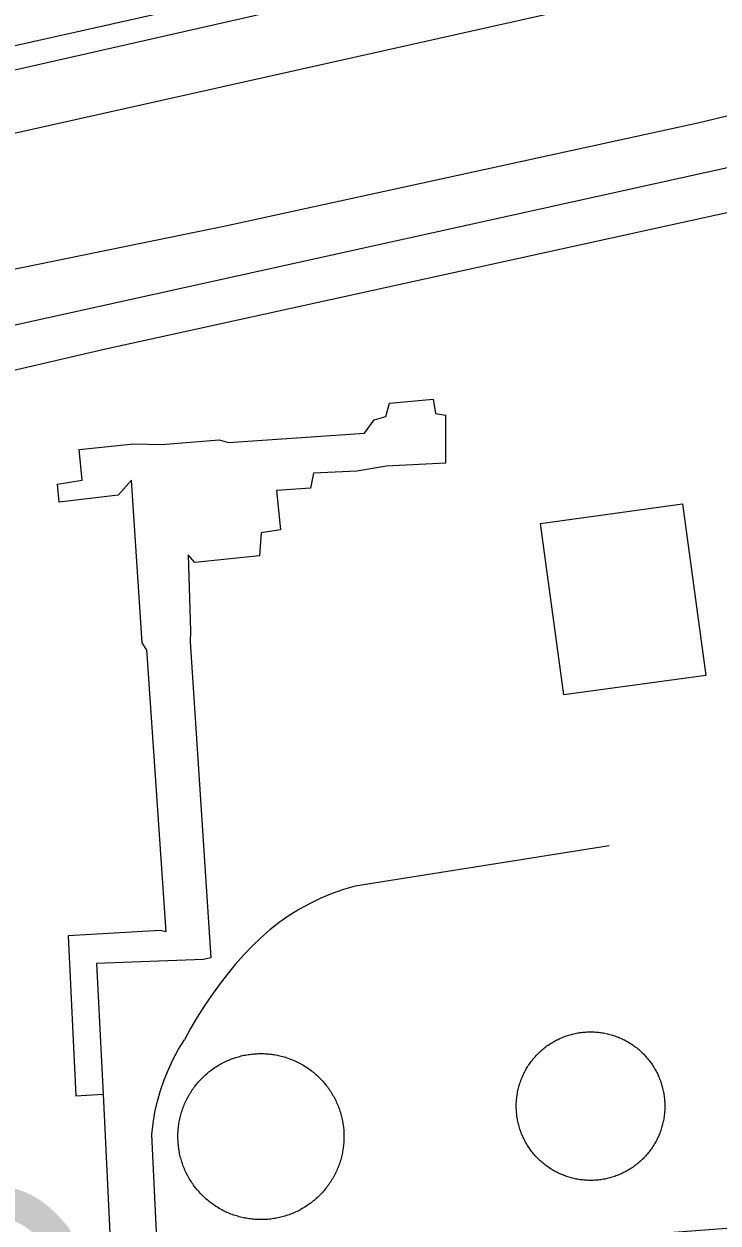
# Model space of a CAD drawing. Extents: x 3651524 to 3689615, y 505651 to 531377.
# Drawn here: x 3670421.7 to 3670665.4, y 512721.1 to 513142.2 of the extents above; entities that cross this region are included whole.
import ezdxf

# ---------------------------------------------------------------- set-up
doc = ezdxf.new("R2010")
doc.units = 0
for name, color, linetype in [('V-BLDG-OTLN', 7, 'Continuous'), ('V-DOMW-TANK', 7, 'Continuous'), ('V-FLOD-BASE', 7, 'Continuous'), ('V-LEVE-TOET', 7, 'Continuous'), ('V-ROAD-CNTR', 7, 'Continuous'), ('V-SITE-OTLN', 7, 'Continuous'), ('V-SURV-IDEN', 7, 'Continuous'), ('V-SURV-LINE', 7, 'Continuous'), ('V-UTIL-LINE', 7, 'Continuous')]:
    doc.layers.add(name, color=color, linetype=linetype)

msp = doc.modelspace()

# ---------------------------------------------------------------- linework, layer by layer
at = {"layer": 'V-BLDG-OTLN'}
msp.add_lwpolyline([(3670603.026, 512966.792), (3670652.897, 512973.628), (3670661.164, 512913.38), (3670611.283, 512906.544)], close=True, dxfattribs=at)
at = {"layer": 'V-DOMW-TANK'}
for points in [[(3670594.973, 512766.717), (3670595.055, 512767.165), (3670595.149, 512767.612), (3670595.248, 512768.056), (3670595.354, 512768.497), (3670595.469, 512768.939), (3670595.59, 512769.377), (3670595.721, 512769.813), (3670595.858, 512770.248), (3670596.001, 512770.68), (3670596.155, 512771.108), (3670596.315, 512771.534), (3670596.482, 512771.956), (3670596.657, 512772.378), (3670596.839, 512772.795), (3670597.027, 512773.211), (3670597.224, 512773.621), (3670597.427, 512774.028), (3670597.638, 512774.434), (3670597.855, 512774.831), (3670598.08, 512775.226), (3670598.311, 512775.62), (3670598.549, 512776.007), (3670598.795, 512776.39), (3670599.047, 512776.771), (3670599.305, 512777.147), (3670599.569, 512777.516), (3670599.839, 512777.881), (3670600.118, 512778.241), (3670600.4, 512778.597), (3670600.691, 512778.95), (3670600.986, 512779.296), (3670601.291, 512779.636), (3670601.596, 512779.972), (3670601.91, 512780.301), (3670602.229, 512780.625), (3670602.555, 512780.944), (3670602.884, 512781.258), (3670603.22, 512781.565), (3670603.562, 512781.866), (3670603.908, 512782.161), (3670604.261, 512782.45), (3670604.617, 512782.732), (3670604.978, 512783.011), (3670605.346, 512783.281), (3670605.715, 512783.545), (3670606.092, 512783.801), (3670606.471, 512784.053), (3670606.854, 512784.297), (3670607.243, 512784.534), (3670607.636, 512784.766), (3670608.031, 512784.987), (3670608.433, 512785.206), (3670608.836, 512785.415), (3670609.244, 512785.618), (3670609.655, 512785.814), (3670610.069, 512786.005), (3670610.487, 512786.183), (3670610.907, 512786.357), (3670611.33, 512786.523), (3670611.754, 512786.683), (3670612.187, 512786.834), (3670612.619, 512786.978), (3670613.053, 512787.115), (3670613.489, 512787.244), (3670613.927, 512787.365), (3670614.37, 512787.48), (3670614.812, 512787.582), (3670615.256, 512787.682), (3670615.703, 512787.772), (3670616.149, 512787.856), (3670616.6, 512787.93), (3670617.048, 512787.998), (3670617.501, 512788.057), (3670617.954, 512788.108), (3670618.408, 512788.151), (3670618.861, 512788.186), (3670619.314, 512788.213), (3670619.768, 512788.233), (3670620.227, 512788.245), (3670620.68, 512788.248), (3670621.134, 512788.243), (3670621.589, 512788.231), (3670622.046, 512788.209), (3670622.498, 512788.182), (3670622.953, 512788.147), (3670623.405, 512788.102), (3670623.858, 512788.051), (3670624.309, 512787.992), (3670624.757, 512787.924), (3670625.208, 512787.848), (3670625.656, 512787.764), (3670626.103, 512787.674), (3670626.549, 512787.574), (3670626.989, 512787.467), (3670627.43, 512787.353), (3670627.868, 512787.232), (3670628.304, 512787.101), (3670628.738, 512786.963), (3670629.171, 512786.82), (3670629.599, 512786.666)], [(3670629.599, 512786.666), (3670630.025, 512786.507), (3670630.449, 512786.341), (3670630.868, 512786.165), (3670631.286, 512785.984), (3670631.7, 512785.796), (3670632.112, 512785.597), (3670632.519, 512785.395), (3670632.923, 512785.184), (3670633.322, 512784.967), (3670633.717, 512784.741), (3670634.11, 512784.51), (3670634.497, 512784.274), (3670634.88, 512784.027), (3670635.261, 512783.777), (3670635.636, 512783.519), (3670636.007, 512783.252), (3670636.371, 512782.982), (3670636.732, 512782.704), (3670637.088, 512782.421), (3670637.44, 512782.13), (3670637.787, 512781.835), (3670638.126, 512781.532), (3670638.462, 512781.225), (3670638.792, 512780.912), (3670639.116, 512780.592), (3670639.435, 512780.266), (3670639.748, 512779.937), (3670640.058, 512779.601), (3670640.357, 512779.259), (3670640.654, 512778.913), (3670640.94, 512778.563), (3670641.223, 512778.206), (3670641.502, 512777.844), (3670641.772, 512777.477), (3670642.036, 512777.106), (3670642.294, 512776.732), (3670642.544, 512776.351), (3670642.788, 512775.968), (3670643.025, 512775.579), (3670643.257, 512775.187), (3670643.48, 512774.792), (3670643.697, 512774.391), (3670643.906, 512773.983), (3670644.109, 512773.578), (3670644.305, 512773.168), (3670644.494, 512772.752), (3670644.674, 512772.335), (3670644.848, 512771.915), (3670645.014, 512771.491), (3670645.174, 512771.065), (3670645.325, 512770.635), (3670645.469, 512770.203), (3670645.606, 512769.768), (3670645.735, 512769.332), (3670645.856, 512768.894), (3670645.97, 512768.454), (3670646.075, 512768.009), (3670646.173, 512767.565), (3670646.263, 512767.12), (3670646.347, 512766.672)], [(3670475.966, 512748.008), (3670475.911, 512748.514), (3670475.865, 512749.022), (3670475.825, 512749.53), (3670475.796, 512750.038), (3670475.773, 512750.548), (3670475.763, 512751.052), (3670475.761, 512751.564), (3670475.767, 512752.072), (3670475.782, 512752.582), (3670475.806, 512753.089), (3670475.839, 512753.597), (3670475.88, 512754.103), (3670475.931, 512754.611), (3670475.99, 512755.115), (3670476.058, 512755.621), (3670476.136, 512756.125), (3670476.224, 512756.624), (3670476.316, 512757.124), (3670476.418, 512757.624), (3670476.531, 512758.119), (3670476.652, 512758.613), (3670476.781, 512759.107), (3670476.918, 512759.596), (3670477.064, 512760.083), (3670477.219, 512760.565), (3670477.383, 512761.05), (3670477.553, 512761.529), (3670477.733, 512762.004), (3670477.924, 512762.478), (3670478.118, 512762.947), (3670478.323, 512763.413), (3670478.536, 512763.874), (3670478.755, 512764.333), (3670478.985, 512764.788), (3670479.22, 512765.238), (3670479.466, 512765.685), (3670479.718, 512766.127), (3670479.978, 512766.565), (3670480.244, 512766.997), (3670480.519, 512767.423), (3670480.801, 512767.849), (3670481.092, 512768.267), (3670481.389, 512768.681), (3670481.692, 512769.088), (3670482.003, 512769.492), (3670482.321, 512769.889), (3670482.646, 512770.28), (3670482.978, 512770.665), (3670483.316, 512771.046), (3670483.662, 512771.419), (3670484.014, 512771.788), (3670484.371, 512772.15), (3670484.735, 512772.505), (3670485.106, 512772.855), (3670485.483, 512773.197), (3670485.864, 512773.533), (3670486.253, 512773.86), (3670486.646, 512774.184), (3670487.046, 512774.499), (3670487.451, 512774.806), (3670487.861, 512775.11), (3670488.276, 512775.402), (3670488.696, 512775.689), (3670489.122, 512775.97), (3670489.55, 512776.24), (3670489.986, 512776.504), (3670490.427, 512776.762), (3670490.869, 512777.01), (3670491.318, 512777.252), (3670491.77, 512777.485), (3670492.227, 512777.711), (3670492.686, 512777.928), (3670493.151, 512778.139), (3670493.618, 512778.337), (3670494.089, 512778.532), (3670494.56, 512778.716), (3670495.037, 512778.894), (3670495.52, 512779.062), (3670496.003, 512779.222), (3670496.489, 512779.374), (3670496.978, 512779.515), (3670497.468, 512779.65), (3670497.959, 512779.775), (3670498.455, 512779.894), (3670498.953, 512780.002), (3670499.45, 512780.101), (3670499.952, 512780.193), (3670500.456, 512780.275), (3670500.958, 512780.348), (3670501.463, 512780.412), (3670501.969, 512780.469), (3670502.475, 512780.514), (3670502.983, 512780.553), (3670503.491, 512780.582), (3670503.999, 512780.602), (3670504.509, 512780.615), (3670505.017, 512780.617), (3670505.527, 512780.611), (3670506.035, 512780.596), (3670506.542, 512780.572)], [(3670506.542, 512780.572), (3670507.05, 512780.539), (3670507.558, 512780.498), (3670508.064, 512780.447), (3670508.57, 512780.387), (3670509.074, 512780.32), (3670509.578, 512780.242), (3670510.077, 512780.16), (3670510.579, 512780.062), (3670511.077, 512779.959), (3670511.572, 512779.847), (3670512.068, 512779.728), (3670512.56, 512779.597), (3670513.049, 512779.46), (3670513.536, 512779.314), (3670514.022, 512779.158), (3670514.503, 512778.997), (3670514.982, 512778.825), (3670515.459, 512778.644), (3670515.931, 512778.456), (3670516.402, 512778.259), (3670516.868, 512778.057), (3670517.329, 512777.844), (3670517.788, 512777.625), (3670518.243, 512777.393), (3670518.693, 512777.158), (3670519.14, 512776.914), (3670519.582, 512776.66), (3670520.018, 512776.402), (3670520.452, 512776.134), (3670520.881, 512775.859), (3670521.302, 512775.577), (3670521.722, 512775.288), (3670522.134, 512774.991), (3670522.544, 512774.686), (3670522.945, 512774.374), (3670523.342, 512774.057), (3670523.733, 512773.731), (3670524.12, 512773.4), (3670524.499, 512773.06), (3670524.874, 512772.715), (3670525.241, 512772.365), (3670525.603, 512772.007), (3670525.96, 512771.642), (3670526.308, 512771.27), (3670526.65, 512770.895), (3670526.986, 512770.514), (3670527.315, 512770.125), (3670527.637, 512769.732), (3670527.952, 512769.332), (3670528.262, 512768.927), (3670528.563, 512768.517), (3670528.853, 512768.101), (3670529.142, 512767.681), (3670529.421, 512767.256), (3670529.695, 512766.825), (3670529.957, 512766.391), (3670530.215, 512765.953), (3670530.467, 512765.509), (3670530.707, 512765.06), (3670530.938, 512764.607), (3670531.166, 512764.153), (3670531.383, 512763.692), (3670531.592, 512763.229), (3670531.792, 512762.76), (3670531.985, 512762.291), (3670532.171, 512761.816), (3670532.347, 512761.339), (3670532.515, 512760.86), (3670532.675, 512760.376), (3670532.827, 512759.889), (3670532.972, 512759.401), (3670533.103, 512758.91), (3670533.23, 512758.42), (3670533.347, 512757.923), (3670533.455, 512757.425), (3670533.556, 512756.925), (3670533.646, 512756.426), (3670533.728, 512755.924), (3670533.801, 512755.42), (3670533.867, 512754.914), (3670533.922, 512754.408), (3670533.969, 512753.903), (3670534.006, 512753.395), (3670534.037, 512752.887), (3670534.057, 512752.379), (3670534.068, 512751.871), (3670534.072, 512751.361), (3670534.066, 512750.853), (3670534.049, 512750.343), (3670534.027, 512749.835), (3670533.994, 512749.327), (3670533.951, 512748.821), (3670533.902, 512748.314), (3670533.842, 512747.81), (3670533.773, 512747.304), (3670533.697, 512746.802), (3670533.611, 512746.3), (3670533.517, 512745.801), (3670533.412, 512745.301), (3670533.302, 512744.805)], [(3670620.632, 512736.085), (3670620.178, 512736.087), (3670619.723, 512736.099), (3670619.268, 512736.12), (3670618.814, 512736.148), (3670618.359, 512736.183), (3670617.907, 512736.228), (3670617.454, 512736.28), (3670617.003, 512736.339), (3670616.553, 512736.406), (3670616.104, 512736.482), (3670615.656, 512736.566), (3670615.211, 512736.658), (3670614.767, 512736.757), (3670614.325, 512736.863), (3670613.882, 512736.98), (3670613.444, 512737.099), (3670613.008, 512737.23), (3670612.574, 512737.367), (3670612.146, 512737.51), (3670611.713, 512737.662), (3670611.287, 512737.824), (3670610.864, 512737.994), (3670610.446, 512738.166), (3670610.028, 512738.348), (3670609.612, 512738.536), (3670609.201, 512738.733), (3670608.795, 512738.936), (3670608.392, 512739.147), (3670607.99, 512739.362), (3670607.595, 512739.589), (3670607.204, 512739.821), (3670606.815, 512740.058), (3670606.432, 512740.304), (3670606.051, 512740.558), (3670605.676, 512740.814), (3670605.307, 512741.078), (3670604.941, 512741.348), (3670604.58, 512741.627), (3670604.224, 512741.909), (3670603.874, 512742.2), (3670603.528, 512742.493), (3670603.186, 512742.798), (3670602.852, 512743.105), (3670602.52, 512743.421), (3670602.196, 512743.738), (3670601.877, 512744.064), (3670601.566, 512744.394), (3670601.258, 512744.73), (3670600.955, 512745.072), (3670600.66, 512745.416), (3670600.372, 512745.77), (3670600.089, 512746.126), (3670599.812, 512746.487), (3670599.542, 512746.853), (3670599.278, 512747.224), (3670599.02, 512747.599), (3670598.768, 512747.98), (3670598.524, 512748.363), (3670598.287, 512748.752), (3670598.055, 512749.143), (3670597.832, 512749.54), (3670597.615, 512749.942), (3670597.406, 512750.345), (3670597.205, 512750.753), (3670597.007, 512751.164), (3670596.818, 512751.578), (3670596.636, 512751.996), (3670596.464, 512752.416), (3670596.298, 512752.84), (3670596.138, 512753.266), (3670595.987, 512753.696), (3670595.843, 512754.128), (3670595.706, 512754.562), (3670595.577, 512754.998), (3670595.456, 512755.439), (3670595.342, 512755.879), (3670595.237, 512756.321), (3670595.139, 512756.766), (3670595.049, 512757.212), (3670594.965, 512757.659), (3670594.891, 512758.109), (3670594.824, 512758.558), (3670594.764, 512759.01), (3670594.715, 512759.461), (3670594.668, 512759.915), (3670594.635, 512760.37), (3670594.609, 512760.823), (3670594.588, 512761.277), (3670594.578, 512761.734), (3670594.574, 512762.189), (3670594.578, 512762.643), (3670594.59, 512763.098), (3670594.609, 512763.553), (3670594.641, 512764.007), (3670594.674, 512764.462), (3670594.719, 512764.915), (3670594.77, 512765.365), (3670594.83, 512765.818), (3670594.897, 512766.268), (3670594.973, 512766.717)], [(3670646.347, 512766.672), (3670646.421, 512766.223), (3670646.488, 512765.773), (3670646.548, 512765.32), (3670646.599, 512764.87), (3670646.642, 512764.415), (3670646.675, 512763.962), (3670646.704, 512763.508), (3670646.724, 512763.053), (3670646.734, 512762.598), (3670646.738, 512762.142), (3670646.734, 512761.687), (3670646.722, 512761.232), (3670646.701, 512760.778), (3670646.673, 512760.323), (3670646.638, 512759.868), (3670646.593, 512759.416), (3670646.542, 512758.963), (3670646.482, 512758.513), (3670646.415, 512758.06), (3670646.339, 512757.616), (3670646.255, 512757.165), (3670646.165, 512756.721), (3670646.065, 512756.276), (3670645.958, 512755.834), (3670645.843, 512755.391), (3670645.72, 512754.953), (3670645.591, 512754.517), (3670645.452, 512754.083), (3670645.311, 512753.653), (3670645.157, 512753.223), (3670644.998, 512752.797), (3670644.832, 512752.373), (3670644.656, 512751.953), (3670644.475, 512751.535), (3670644.285, 512751.121), (3670644.088, 512750.71), (3670643.885, 512750.304), (3670643.675, 512749.901), (3670643.457, 512749.499), (3670643.232, 512749.104), (3670643.001, 512748.711), (3670642.763, 512748.324), (3670642.517, 512747.941), (3670642.268, 512747.56), (3670642.009, 512747.185), (3670641.743, 512746.816), (3670641.473, 512746.45), (3670641.194, 512746.089), (3670640.912, 512745.733), (3670640.621, 512745.383), (3670640.326, 512745.037), (3670640.023, 512744.695), (3670639.716, 512744.361), (3670639.402, 512744.029), (3670639.083, 512743.706), (3670638.757, 512743.386), (3670638.428, 512743.075), (3670638.092, 512742.768), (3670637.75, 512742.467), (3670637.404, 512742.17), (3670637.053, 512741.881), (3670636.697, 512741.598), (3670636.334, 512741.322), (3670635.968, 512741.051), (3670635.597, 512740.787), (3670635.222, 512740.529), (3670634.841, 512740.277), (3670634.459, 512740.033), (3670634.069, 512739.796), (3670633.678, 512739.565), (3670633.281, 512739.341), (3670632.882, 512739.126), (3670632.476, 512738.917), (3670632.068, 512738.713), (3670631.659, 512738.516), (3670631.243, 512738.328), (3670630.825, 512738.147), (3670630.406, 512737.973), (3670629.982, 512737.807), (3670629.556, 512737.648), (3670629.126, 512737.496), (3670628.693, 512737.353), (3670628.259, 512737.217), (3670627.823, 512737.086), (3670627.385, 512736.966), (3670626.944, 512736.851), (3670626.5, 512736.746), (3670626.056, 512736.648), (3670625.611, 512736.558), (3670625.163, 512736.474), (3670624.714, 512736.4), (3670624.264, 512736.333), (3670623.811, 512736.273), (3670623.36, 512736.222), (3670622.906, 512736.179), (3670622.453, 512736.144), (3670621.998, 512736.118), (3670621.544, 512736.097), (3670621.089, 512736.087), (3670620.632, 512736.085)], [(3670493.431, 512724.663), (3670492.964, 512724.868), (3670492.505, 512725.081), (3670492.045, 512725.302), (3670491.59, 512725.532), (3670491.139, 512725.767), (3670490.693, 512726.011), (3670490.251, 512726.263), (3670489.812, 512726.523), (3670489.38, 512726.791), (3670488.952, 512727.066), (3670488.528, 512727.348), (3670488.11, 512727.637), (3670487.697, 512727.934), (3670487.289, 512728.239), (3670486.886, 512728.55), (3670486.488, 512728.868), (3670486.097, 512729.193), (3670485.712, 512729.525), (3670485.331, 512729.863), (3670484.961, 512730.207), (3670484.59, 512730.559), (3670484.23, 512730.918), (3670483.873, 512731.28), (3670483.525, 512731.653), (3670483.181, 512732.026), (3670482.845, 512732.411), (3670482.517, 512732.8), (3670482.194, 512733.193), (3670481.878, 512733.593), (3670481.571, 512733.994), (3670481.27, 512734.408), (3670480.975, 512734.821), (3670480.689, 512735.243), (3670480.41, 512735.667), (3670480.138, 512736.097), (3670479.873, 512736.533), (3670479.615, 512736.972), (3670479.368, 512737.416), (3670479.126, 512737.865), (3670478.892, 512738.315), (3670478.669, 512738.772), (3670478.45, 512739.233), (3670478.241, 512739.696), (3670478.038, 512740.163), (3670477.846, 512740.634), (3670477.662, 512741.109), (3670477.485, 512741.586), (3670477.315, 512742.065), (3670477.156, 512742.548), (3670477.004, 512743.034), (3670476.863, 512743.523), (3670476.728, 512744.017), (3670476.603, 512744.506), (3670476.486, 512745.002), (3670476.377, 512745.5), (3670476.277, 512745.999), (3670476.187, 512746.499), (3670476.101, 512747.001), (3670476.031, 512747.503), (3670475.966, 512748.008)], [(3670533.302, 512744.805), (3670533.181, 512744.312), (3670533.052, 512743.818), (3670532.915, 512743.331), (3670532.767, 512742.841), (3670532.611, 512742.356), (3670532.45, 512741.875), (3670532.278, 512741.395), (3670532.097, 512740.92), (3670531.911, 512740.447), (3670531.714, 512739.978), (3670531.508, 512739.511), (3670531.297, 512739.048), (3670531.075, 512738.59), (3670530.848, 512738.135), (3670530.611, 512737.684), (3670530.367, 512737.24), (3670530.115, 512736.798), (3670529.855, 512736.359), (3670529.587, 512735.927), (3670529.312, 512735.499), (3670529.03, 512735.075), (3670528.741, 512734.657), (3670528.444, 512734.244), (3670528.141, 512733.836), (3670527.827, 512733.433), (3670527.51, 512733.035), (3670527.186, 512732.644), (3670526.852, 512732.259), (3670526.515, 512731.88), (3670526.173, 512731.504), (3670525.818, 512731.137), (3670525.46, 512730.777), (3670525.095, 512730.42), (3670524.727, 512730.07), (3670524.35, 512729.728), (3670523.967, 512729.392), (3670523.58, 512729.062), (3670523.185, 512728.741), (3670522.785, 512728.425), (3670522.382, 512728.116), (3670521.972, 512727.815), (3670521.556, 512727.522), (3670521.134, 512727.236), (3670520.711, 512726.955), (3670520.28, 512726.685), (3670519.846, 512726.418), (3670519.406, 512726.162), (3670518.962, 512725.913), (3670518.515, 512725.673), (3670518.062, 512725.439), (3670517.606, 512725.214), (3670517.145, 512724.995), (3670516.682, 512724.786), (3670516.215, 512724.585), (3670515.744, 512724.395), (3670515.269, 512724.207), (3670514.792, 512724.03), (3670514.313, 512723.862), (3670513.829, 512723.703), (3670513.344, 512723.551), (3670512.854, 512723.408), (3670512.363, 512723.275), (3670511.871, 512723.148), (3670511.376, 512723.031), (3670510.878, 512722.922), (3670510.38, 512722.824), (3670509.879, 512722.732), (3670509.377, 512722.65), (3670508.873, 512722.576), (3670508.367, 512722.513), (3670507.863, 512722.453), (3670507.353, 512722.408), (3670506.85, 512722.372), (3670506.342, 512722.341), (3670505.832, 512722.32), (3670505.324, 512722.31), (3670504.814, 512722.308), (3670504.306, 512722.314), (3670503.798, 512722.329), (3670503.288, 512722.353), (3670502.78, 512722.386), (3670502.274, 512722.427), (3670501.769, 512722.478), (3670501.263, 512722.537), (3670500.759, 512722.603), (3670500.255, 512722.681), (3670499.753, 512722.767), (3670499.254, 512722.861), (3670498.756, 512722.965), (3670498.26, 512723.076), (3670497.765, 512723.197), (3670497.273, 512723.326), (3670496.782, 512723.465), (3670496.294, 512723.611), (3670495.811, 512723.766), (3670495.328, 512723.928), (3670494.848, 512724.1), (3670494.373, 512724.28), (3670493.9, 512724.469), (3670493.431, 512724.663)]]:
    msp.add_lwpolyline(points, dxfattribs=at)
at = {"layer": 'V-FLOD-BASE'}
msp.add_lwpolyline([(3670204.141, 513077.679), (3670275.463, 513093.162), (3670412.167, 513124.636), (3670557.31, 513157.715), (3670701.272, 513188.019), (3670742.931, 513197.622), (3670816.753, 513214.692), (3670846.556, 513218.065), (3670863.699, 513219.823), (3670878.73, 513222.235), (3670900.211, 513229.809), (3670938.961, 513241.908), (3670952.14, 513245.9)], dxfattribs=at)
at = {"layer": 'V-LEVE-TOET'}
msp.add_lwpolyline([(3671275.906, 513319.036), (3671249.057, 513307.168), (3671205.187, 513285.684), (3671165.384, 513262.769), (3671116.142, 513239.698), (3671071.498, 513212.706), (3671023.839, 513185.969), (3670997.112, 513176.985), (3670901.954, 513163.503), (3670807.074, 513143.203), (3670658.344, 513107.293), (3670492.44, 513071.209), (3670315.652, 513034.968), (3670249.869, 513019.592), (3670236.848, 513016.829)], dxfattribs=at)
at = {"layer": 'V-ROAD-CNTR'}
msp.add_line((3670627.219, 512853.566), (3670537.944, 512839.402), dxfattribs=at)
for points in [[(3670032.694, 512951.353), (3670942.1, 513152.287)], [(3670537.944, 512839.402), (3670533.881, 512838.213), (3670529.888, 512836.806), (3670525.976, 512835.186), (3670522.156, 512833.359), (3670518.439, 512831.329), (3670514.839, 512829.103), (3670511.361, 512826.688), (3670508.019, 512824.09), (3670504.822, 512821.315), (3670501.779, 512818.372), (3670498.895, 512815.271), (3670495.901, 512811.873), (3670493.007, 512808.367), (3670490.216, 512804.758), (3670487.537, 512801.056), (3670484.975, 512797.269), (3670482.54, 512793.406), (3670480.236, 512789.478), (3670478.065, 512785.495)], [(3670468.888, 512703.131), (3670466.629, 512752.186), (3670467.055, 512756.116), (3670467.696, 512760.018), (3670468.554, 512763.876), (3670469.629, 512767.681), (3670470.913, 512771.421), (3670472.402, 512775.083), (3670474.096, 512778.657), (3670475.986, 512782.13), (3670478.065, 512785.495)]]:
    msp.add_lwpolyline(points, dxfattribs=at)
at = {"layer": 'V-SITE-OTLN'}
msp.add_lwpolyline([(3670309.869, 512995.388), (3670449.868, 513027.993), (3670778.421, 513100.125), (3670877.976, 513121.588), (3670941.923, 513135.316), (3671012.798, 513151.233), (3671040.561, 513158.878), (3671061.919, 513163.986), (3671067.946, 513162.446), (3671072.032, 513160.125), (3671073.98, 513158.381), (3671076.515, 513153.92), (3671078.473, 513148.29), (3671080.046, 513140.909), (3671082.016, 513129.842), (3671088.789, 513063.994), (3671091.683, 512918.093)], dxfattribs=at)
at = {"layer": 'V-SURV-LINE'}
for points in [[(3670016.399, 513044.658), (3670803.396, 513220.715)], [(3670809.942, 513191.438), (3670022.944, 513015.381)]]:
    msp.add_lwpolyline(points, dxfattribs=at)
at = {"layer": 'V-UTIL-LINE'}
for points in [[(3670464.753, 512922.465), (3670463.182, 512924.81), (3670459.514, 512981.968), (3670454.828, 512976.67), (3670434.082, 512974.267), (3670433.478, 512980.53), (3670442.09, 512981.925), (3670441.084, 512992.689), (3670460.266, 512994.694), (3670470.053, 512994.524), (3670490.216, 512996.14), (3670493.546, 512995.169), (3670541.305, 512998.424), (3670544.623, 513003.13), (3670548.731, 513004.316), (3670550.089, 513009.018), (3670565.357, 513010.427), (3670566.152, 513005.338), (3670569.678, 513004.76), (3670569.719, 512987.923), (3670548.971, 512986.891), (3670538.6, 512985.103), (3670523.33, 512984.479), (3670522.365, 512979.191), (3670510.423, 512978.376), (3670511.83, 512964.48), (3670504.98, 512963.485), (3670504.413, 512955.454), (3670481.708, 512953.048), (3670479.353, 512955.784), (3670480.203, 512928.966), (3670480.017, 512925.244)], [(3670464.753, 512922.465), (3670471.464, 512823.42), (3670469.506, 512823.807), (3670437.207, 512821.964), (3670439.894, 512765.783), (3670449.485, 512766.393), (3670452.584, 512702.971), (3670559.848, 512711.073), (3670814.308, 512730.314), (3670952.505, 512738.69), (3670946.635, 512814.439), (3670970.906, 512815.871)], [(3670480.017, 512925.244), (3670487.347, 512814.257), (3670484.803, 512813.663), (3670447.216, 512812.199), (3670449.485, 512766.393)]]:
    msp.add_lwpolyline(points, dxfattribs=at)

# ---------------------------------------------------------------- texts
at = {"layer": 'V-SURV-IDEN'}
msp.add_text('818+42.4', height=100, rotation=314.31517, dxfattribs=at).set_placement((3670072.235, 512948.641))

doc.saveas('drawing.dxf')
